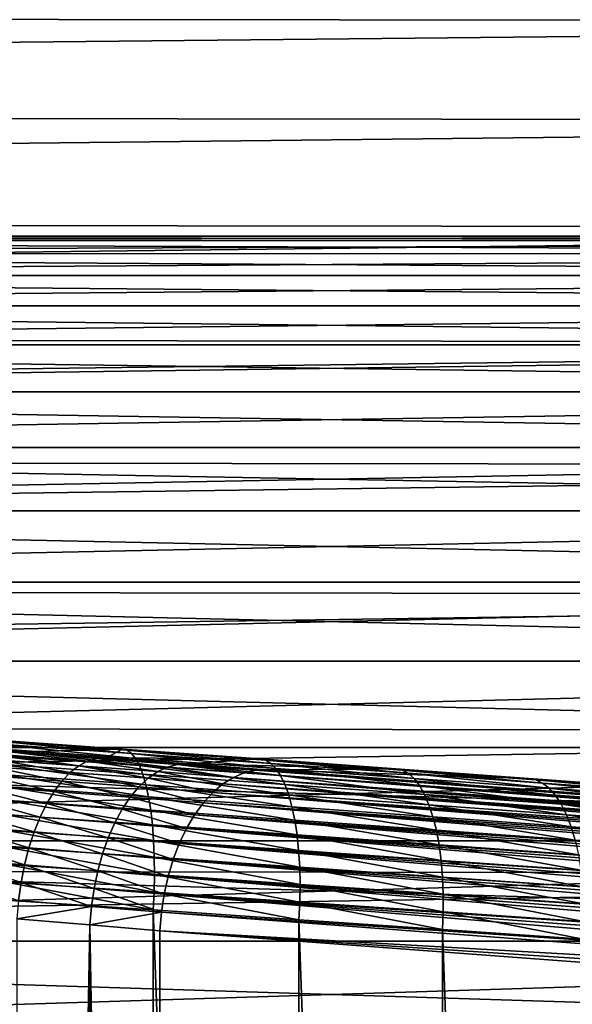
# Model space of a CAD drawing. Header units: metres. Extents: x -46 to 104, y -30 to 30.
# Tile 526 of 656: x 55.38 to 57.1, y 5.92 to 8.97. Entities that reach past the tile are written whole.
import ezdxf

# ---------------------------------------------------------------- set-up
doc = ezdxf.new("R2010")
doc.units = ezdxf.units.M
doc.layers.add('solid_26_000_502_XXX', color=7, linetype='CONTINUOUS')

msp = doc.modelspace()

# ---------------------------------------------------------------- linework, layer by layer
at = {"layer": 'solid_26_000_502_XXX'}
for points in [[(61.599998, 9.245528, 293.023041), (61.599998, 8.964253, 292.532623), (34.599998, 8.996928, 292.586578)], [(61.599998, 8.964253, 303.467377), (61.599998, 9.245528, 302.976959), (34.599998, 8.996928, 303.413422)], [(61.599998, 8.964253, 292.532623), (34.599998, 8.690775, 292.107605), (34.599998, 8.996928, 292.586578)], [(61.599998, 8.964253, 303.467377), (34.599998, 8.996928, 303.413422), (34.599998, 8.690775, 303.892395)], [(61.599998, 8.964253, 292.532623), (61.599998, 8.656992, 292.058075), (34.599998, 8.690775, 292.107605)], [(61.599998, 8.656992, 303.941925), (61.599998, 8.964253, 303.467377), (34.599998, 8.690775, 303.892395)], [(61.599998, 8.656992, 292.058075), (34.599998, 8.358928, 291.645599), (34.599998, 8.690775, 292.107605)], [(61.599998, 8.656992, 303.941925), (34.599998, 8.690775, 303.892395), (34.599998, 8.358928, 304.354401)], [(61.599998, 8.656992, 292.058075), (61.599998, 8.324635, 291.600739), (34.599998, 8.358928, 291.645599)], [(61.599998, 8.324635, 304.399261), (61.599998, 8.656992, 303.941925), (34.599998, 8.358928, 304.354401)], [(61.599998, 8.324635, 291.600739), (34.599998, 8.002682, 291.202423), (34.599998, 8.358928, 291.645599)], [(61.599998, 8.324635, 304.399261), (34.599998, 8.358928, 304.354401), (34.599998, 8.002682, 304.797577)], [(61.599998, 8.324635, 291.600739), (61.599998, 7.968143, 291.161957), (34.599998, 8.002682, 291.202423)], [(61.599998, 7.968143, 304.838043), (61.599998, 8.324635, 304.399261), (34.599998, 8.002682, 304.797577)], [(61.599998, 8.3, 298), (51.099998, 8.3, 298), (51.099998, 8.286469, 297.526276)], [(61.599998, 8.286469, 298.473724), (51.099998, 8.286469, 298.473724), (51.099998, 8.3, 298)], [(61.599998, 8.3, 298), (61.599998, 8.286469, 298.473724), (51.099998, 8.3, 298)], [(61.599998, 8.286469, 297.526276), (61.599998, 8.3, 298), (51.099998, 8.286469, 297.526276)], [(61.599998, 8.286469, 297.526276), (51.099998, 8.286469, 297.526276), (51.099998, 8.245882, 297.053741)], [(61.599998, 8.245883, 297.053741), (61.599998, 8.286469, 297.526276), (51.099998, 8.245882, 297.053741)], [(61.599998, 8.245883, 298.946259), (51.099998, 8.245882, 298.946259), (51.099998, 8.286469, 298.473724)], [(61.599998, 8.286469, 298.473724), (61.599998, 8.245883, 298.946259), (51.099998, 8.286469, 298.473724)], [(61.599998, 8.245883, 297.053741), (51.099998, 8.245882, 297.053741), (51.099998, 8.178446, 296.584717)], [(61.599998, 8.178448, 296.584717), (61.599998, 8.245883, 297.053741), (51.099998, 8.178446, 296.584717)], [(61.599998, 8.245883, 298.946259), (61.599998, 8.178448, 299.415283), (51.099998, 8.245882, 298.946259)], [(61.599998, 8.178448, 299.415283), (51.099998, 8.178446, 299.415283), (51.099998, 8.245882, 298.946259)], [(61.599998, 8.178448, 296.584717), (51.099998, 8.178446, 296.584717), (51.099998, 8.084313, 296.120148)], [(61.599998, 8.084316, 296.120148), (61.599998, 8.178448, 296.584717), (51.099998, 8.084313, 296.120148)], [(61.599998, 8.178448, 299.415283), (61.599998, 8.084316, 299.879852), (51.099998, 8.178446, 299.415283)], [(61.599998, 8.084316, 299.879852), (51.099998, 8.084313, 299.879852), (51.099998, 8.178446, 299.415283)], [(61.599998, 8.084316, 296.120148), (51.099998, 8.084313, 296.120148), (51.099998, 7.963744, 295.661469)], [(61.599998, 7.963751, 295.661469), (61.599998, 8.084316, 296.120148), (51.099998, 7.963744, 295.661469)], [(61.599998, 8.084316, 299.879852), (61.599998, 7.963751, 300.338531), (51.099998, 8.084313, 299.879852)], [(61.599998, 7.963751, 300.338531), (51.099998, 7.963744, 300.338531), (51.099998, 8.084313, 299.879852)], [(61.599998, 7.968143, 291.161957), (34.599998, 7.622979, 290.779175), (34.599998, 8.002682, 291.202423)], [(61.599998, 7.968143, 304.838043), (34.599998, 8.002682, 304.797577), (34.599998, 7.622979, 305.220825)], [(61.599998, 7.968143, 291.161957), (61.599998, 7.588553, 290.743011), (34.599998, 7.622979, 290.779175)], [(61.599998, 7.588553, 305.256989), (61.599998, 7.968143, 304.838043), (34.599998, 7.622979, 305.220825)], [(61.599998, 7.963751, 295.661469), (51.099998, 7.963744, 295.661469), (51.099998, 7.817337, 295.210876)], [(61.599998, 7.817343, 295.210876), (61.599998, 7.963751, 295.661469), (51.099998, 7.817337, 295.210876)], [(61.599998, 7.963751, 300.338531), (61.599998, 7.817343, 300.789124), (51.099998, 7.963744, 300.338531)], [(61.599998, 7.817343, 300.789124), (51.099998, 7.817337, 300.789124), (51.099998, 7.963744, 300.338531)], [(61.599998, 7.817343, 295.210876), (51.099998, 7.817337, 295.210876), (51.099998, 7.645336, 294.769073)], [(61.599998, 7.645345, 294.769104), (61.599998, 7.817343, 295.210876), (51.099998, 7.645336, 294.769073)], [(61.599998, 7.817343, 300.789124), (61.599998, 7.645345, 301.230896), (51.099998, 7.817337, 300.789124)], [(61.599998, 7.645345, 301.230896), (51.099998, 7.645336, 301.230927), (51.099998, 7.817337, 300.789124)], [(61.599998, 7.645345, 294.769104), (51.099998, 7.645336, 294.769073), (51.099998, 7.448329, 294.337708)], [(61.599998, 7.448342, 294.337738), (61.599998, 7.645345, 294.769104), (51.099998, 7.448329, 294.337708)], [(61.599998, 7.645345, 301.230896), (61.599998, 7.448342, 301.662262), (51.099998, 7.645336, 301.230927)], [(61.599998, 7.448342, 301.662262), (51.099998, 7.448329, 301.662292), (51.099998, 7.645336, 301.230927)], [(61.599998, 7.588553, 290.743011), (34.599998, 7.220749, 290.376953), (34.599998, 7.622979, 290.779175)], [(61.599998, 7.588553, 305.256989), (34.599998, 7.622979, 305.220825), (34.599998, 7.220749, 305.623047)], [(61.599998, 7.588553, 290.743011), (61.599998, 7.186964, 290.345093), (34.599998, 7.220749, 290.376953)], [(61.599998, 7.186964, 305.654907), (61.599998, 7.588553, 305.256989), (34.599998, 7.220749, 305.623047)], [(61.599998, 7.448342, 294.337738), (51.099998, 7.448329, 294.337708), (51.099998, 7.227239, 293.918701)], [(61.599998, 7.22725, 293.918732), (61.599998, 7.448342, 294.337738), (51.099998, 7.227239, 293.918701)], [(61.599998, 7.448342, 301.662262), (61.599998, 7.22725, 302.081268), (51.099998, 7.448329, 301.662292)], [(61.599998, 7.22725, 302.081268), (51.099998, 7.227239, 302.081299), (51.099998, 7.448329, 301.662292)], [(61.599998, 7.186964, 290.345093), (34.599998, 6.797591, 289.997314), (34.599998, 7.220749, 290.376953)], [(61.599998, 7.186964, 305.654907), (34.599998, 7.220749, 305.623047), (34.599998, 6.797591, 306.002686)], [(61.599998, 7.22725, 293.918732), (51.099998, 7.227239, 293.918701), (51.099998, 6.982399, 293.512665)], [(61.599998, 6.982414, 293.512695), (61.599998, 7.22725, 293.918732), (51.099998, 6.982399, 293.512665)], [(61.599998, 7.22725, 302.081268), (61.599998, 6.982414, 302.487305), (51.099998, 7.227239, 302.081299)], [(61.599998, 6.982414, 302.487305), (51.099998, 6.982399, 302.487335), (51.099998, 7.227239, 302.081299)], [(61.599998, 7.186964, 290.345093), (61.599998, 6.76454, 289.96936), (34.599998, 6.797591, 289.997314)], [(61.599998, 6.76454, 306.03064), (61.599998, 7.186964, 305.654907), (34.599998, 6.797591, 306.002686)], [(61.599998, 6.982414, 293.512695), (51.099998, 6.982399, 293.512665), (51.099998, 6.714745, 293.121246)], [(61.599998, 6.714763, 293.121277), (61.599998, 6.982414, 293.512695), (51.099998, 6.714745, 293.121246)], [(61.599998, 6.982414, 302.487305), (61.599998, 6.714763, 302.878723), (51.099998, 6.982399, 302.487335)], [(61.599998, 6.714763, 302.878723), (51.099998, 6.714745, 302.878754), (51.099998, 6.982399, 302.487335)], [(61.599998, 6.76454, 289.96936), (34.599998, 6.354315, 289.641022), (34.599998, 6.797591, 289.997314)], [(61.599998, 6.76454, 306.03064), (34.599998, 6.797591, 306.002686), (34.599998, 6.354315, 306.358978)], [(61.599998, 6.76454, 289.96936), (61.599998, 6.322506, 289.616913), (34.599998, 6.354315, 289.641022)], [(61.599998, 6.322506, 306.383087), (61.599998, 6.76454, 306.03064), (34.599998, 6.354315, 306.358978)], [(61.599998, 6.714763, 293.121277), (51.099998, 6.714745, 293.121246), (51.099998, 6.425433, 292.746063)], [(61.599998, 6.425447, 292.746094), (61.599998, 6.714763, 293.121277), (51.099998, 6.425433, 292.746063)], [(61.599998, 6.714763, 302.878723), (61.599998, 6.425447, 303.253906), (51.099998, 6.714745, 302.878754)], [(61.599998, 6.425447, 303.253906), (51.099998, 6.425433, 303.253937), (51.099998, 6.714745, 302.878754)], [(55.113594, 6.722037, 318.708405), (55.702602, 6.710376, 314.699738), (55.269493, 6.741256, 314.595734)], [(55.113594, 6.722037, 318.708405), (55.387787, 6.702123, 318.824127), (55.702602, 6.710376, 314.699738)], [(55.361256, 6.700359, 318.874481), (55.387787, 6.702123, 318.824127), (55.113594, 6.722037, 318.708405)], [(55.716721, 6.706679, 314.645996), (55.269493, 6.741256, 314.595734), (55.702602, 6.710376, 314.699738)], [(55.716721, 6.706679, 314.645996), (55.280811, 6.737745, 314.541199), (55.269493, 6.741256, 314.595734)], [(55.730251, 6.696841, 314.592896), (55.29158, 6.728062, 314.487305), (55.280811, 6.737745, 314.541199)], [(55.716721, 6.706679, 314.645996), (55.730251, 6.696841, 314.592896), (55.280811, 6.737745, 314.541199)], [(55.743011, 6.680984, 314.541046), (55.301643, 6.712328, 314.434692), (55.29158, 6.728062, 314.487305)], [(55.730251, 6.696841, 314.592896), (55.743011, 6.680984, 314.541046), (55.29158, 6.728062, 314.487305)], [(55.754837, 6.659307, 314.49115), (55.310871, 6.690742, 314.384064), (55.301643, 6.712328, 314.434692)], [(55.743011, 6.680984, 314.541046), (55.754837, 6.659307, 314.49115), (55.301643, 6.712328, 314.434692)], [(55.765587, 6.632078, 314.443787), (55.319153, 6.663569, 314.336029), (55.310871, 6.690742, 314.384064)], [(55.754837, 6.659307, 314.49115), (55.765587, 6.632078, 314.443787), (55.310871, 6.690742, 314.384064)], [(55.337212, 6.691976, 318.925323), (55.313339, 6.677273, 318.974792), (55.566933, 6.658545, 319.102417)], [(55.361256, 6.700359, 318.874481), (55.337212, 6.691976, 318.925323), (55.594055, 6.673096, 319.054413)], [(55.337212, 6.691976, 318.925323), (55.566933, 6.658545, 319.102417), (55.594055, 6.673096, 319.054413)], [(55.361256, 6.700359, 318.874481), (55.621441, 6.681288, 319.005066), (55.387787, 6.702123, 318.824127)], [(55.361256, 6.700359, 318.874481), (55.594055, 6.673096, 319.054413), (55.621441, 6.681288, 319.005066)], [(55.387787, 6.702123, 318.824127), (55.651936, 6.682784, 318.956757), (55.702602, 6.710376, 314.699738)], [(55.621441, 6.681288, 319.005066), (55.651936, 6.682784, 318.956757), (55.387787, 6.702123, 318.824127)], [(55.651936, 6.682784, 318.956757), (56.129627, 6.679754, 314.826263), (55.702602, 6.710376, 314.699738)], [(56.146496, 6.675873, 314.773499), (55.702602, 6.710376, 314.699738), (56.129627, 6.679754, 314.826263)], [(56.146496, 6.675873, 314.773499), (55.716721, 6.706679, 314.645996), (55.702602, 6.710376, 314.699738)], [(56.162735, 6.665882, 314.721313), (55.730251, 6.696841, 314.592896), (55.716721, 6.706679, 314.645996)], [(56.146496, 6.675873, 314.773499), (56.162735, 6.665882, 314.721313), (55.716721, 6.706679, 314.645996)], [(56.178143, 6.649905, 314.67038), (55.743011, 6.680984, 314.541046), (55.730251, 6.696841, 314.592896)], [(56.162735, 6.665882, 314.721313), (56.178143, 6.649905, 314.67038), (55.730251, 6.696841, 314.592896)], [(55.289951, 6.656442, 319.022278), (55.267342, 6.629751, 319.067108), (55.514866, 6.611207, 319.191925)], [(55.313339, 6.677273, 318.974792), (55.289951, 6.656442, 319.022278), (55.540421, 6.637826, 319.148438)], [(55.289951, 6.656442, 319.022278), (55.514866, 6.611207, 319.191925), (55.540421, 6.637826, 319.148438)], [(55.313339, 6.677273, 318.974792), (55.540421, 6.637826, 319.148438), (55.566933, 6.658545, 319.102417)], [(55.775124, 6.599634, 314.399567), (55.326382, 6.63115, 314.291168), (55.319153, 6.663569, 314.336029)], [(55.765587, 6.632078, 314.443787), (55.775124, 6.599634, 314.399567), (55.319153, 6.663569, 314.336029)], [(55.566933, 6.658545, 319.102417), (55.540421, 6.637826, 319.148438), (55.782127, 6.619709, 319.290741)], [(55.594055, 6.673096, 319.054413), (55.566933, 6.658545, 319.102417), (55.811668, 6.640319, 319.246338)], [(55.566933, 6.658545, 319.102417), (55.782127, 6.619709, 319.290741), (55.811668, 6.640319, 319.246338)], [(55.621441, 6.681288, 319.005066), (55.594055, 6.673096, 319.054413), (55.841949, 6.65472, 319.200043)], [(55.594055, 6.673096, 319.054413), (55.811668, 6.640319, 319.246338), (55.841949, 6.65472, 319.200043)], [(55.621441, 6.681288, 319.005066), (55.872581, 6.662724, 319.152435), (55.651936, 6.682784, 318.956757)], [(55.621441, 6.681288, 319.005066), (55.841949, 6.65472, 319.200043), (55.872581, 6.662724, 319.152435)], [(55.651936, 6.682784, 318.956757), (55.903168, 6.664235, 319.104156), (56.129627, 6.679754, 314.826263)], [(55.872581, 6.662724, 319.152435), (55.903168, 6.664235, 319.104156), (55.651936, 6.682784, 318.956757)], [(56.19252, 6.628139, 314.621338), (55.754837, 6.659307, 314.49115), (55.743011, 6.680984, 314.541046)], [(56.178143, 6.649905, 314.67038), (56.19252, 6.628139, 314.621338), (55.743011, 6.680984, 314.541046)], [(56.205692, 6.600854, 314.574768), (55.765587, 6.632078, 314.443787), (55.754837, 6.659307, 314.49115)], [(56.19252, 6.628139, 314.621338), (56.205692, 6.600854, 314.574768), (55.754837, 6.659307, 314.49115)], [(56.046158, 6.622708, 319.405701), (55.841949, 6.65472, 319.200043), (55.811668, 6.640319, 319.246338)], [(56.079483, 6.636964, 319.361298), (55.872581, 6.662724, 319.152435), (55.841949, 6.65472, 319.200043)], [(56.046158, 6.622708, 319.405701), (56.079483, 6.636964, 319.361298), (55.841949, 6.65472, 319.200043)], [(56.113239, 6.644786, 319.315643), (55.903168, 6.664235, 319.104156), (55.872581, 6.662724, 319.152435)], [(56.079483, 6.636964, 319.361298), (56.113239, 6.644786, 319.315643), (55.872581, 6.662724, 319.152435)], [(55.903168, 6.664235, 319.104156), (56.549427, 6.649473, 314.975006), (56.129627, 6.679754, 314.826263)], [(55.903168, 6.664235, 319.104156), (56.14698, 6.646071, 319.269348), (56.549427, 6.649473, 314.975006)], [(56.113239, 6.644786, 319.315643), (56.14698, 6.646071, 319.269348), (55.903168, 6.664235, 319.104156)], [(56.568989, 6.645411, 314.923309), (56.129627, 6.679754, 314.826263), (56.549427, 6.649473, 314.975006)], [(56.568989, 6.645411, 314.923309), (56.146496, 6.675873, 314.773499), (56.129627, 6.679754, 314.826263)], [(56.587883, 6.635269, 314.872192), (56.162735, 6.665882, 314.721313), (56.146496, 6.675873, 314.773499)], [(56.568989, 6.645411, 314.923309), (56.587883, 6.635269, 314.872192), (56.146496, 6.675873, 314.773499)], [(56.605881, 6.619173, 314.822296), (56.178143, 6.649905, 314.67038), (56.162735, 6.665882, 314.721313)], [(56.587883, 6.635269, 314.872192), (56.605881, 6.619173, 314.822296), (56.162735, 6.665882, 314.721313)], [(55.267342, 6.629751, 319.067108), (55.245811, 6.597547, 319.108734), (55.490601, 6.579036, 319.232269)], [(55.267342, 6.629751, 319.067108), (55.490601, 6.579036, 319.232269), (55.514866, 6.611207, 319.191925)], [(55.783329, 6.562377, 314.359009), (55.33247, 6.593889, 314.250061), (55.326382, 6.63115, 314.291168)], [(55.775124, 6.599634, 314.399567), (55.783329, 6.562377, 314.359009), (55.326382, 6.63115, 314.291168)], [(55.540421, 6.637826, 319.148438), (55.514866, 6.611207, 319.191925), (55.753719, 6.593161, 319.332642)], [(55.540421, 6.637826, 319.148438), (55.753719, 6.593161, 319.332642), (55.782127, 6.619709, 319.290741)], [(56.217499, 6.568385, 314.531281), (55.775124, 6.599634, 314.399567), (55.765587, 6.632078, 314.443787)], [(56.205692, 6.600854, 314.574768), (56.217499, 6.568385, 314.531281), (55.765587, 6.632078, 314.443787)], [(56.013702, 6.602205, 319.448273), (55.811668, 6.640319, 319.246338), (55.782127, 6.619709, 319.290741)], [(56.013702, 6.602205, 319.448273), (56.046158, 6.622708, 319.405701), (55.811668, 6.640319, 319.246338)], [(59.267586, 6.370861, 321.779633), (56.046158, 6.622708, 319.405701), (56.013702, 6.602205, 319.448273)], [(59.300529, 6.388269, 321.736084), (56.079483, 6.636964, 319.361298), (56.046158, 6.622708, 319.405701)], [(59.283947, 6.380346, 321.758087), (59.300529, 6.388269, 321.736084), (56.046158, 6.622708, 319.405701)], [(59.267586, 6.370861, 321.779633), (59.283947, 6.380346, 321.758087), (56.046158, 6.622708, 319.405701)], [(59.351028, 6.402424, 321.66803), (56.113239, 6.644786, 319.315643), (56.079483, 6.636964, 319.361298)], [(59.334126, 6.399326, 321.690979), (59.351028, 6.402424, 321.66803), (56.079483, 6.636964, 319.361298)], [(59.317272, 6.394602, 321.713684), (59.334126, 6.399326, 321.690979), (56.079483, 6.636964, 319.361298)], [(59.300529, 6.388269, 321.736084), (59.317272, 6.394602, 321.713684), (56.079483, 6.636964, 319.361298)], [(56.113239, 6.644786, 319.315643), (59.384769, 6.403709, 321.621735), (56.14698, 6.646071, 319.269348)], [(59.367928, 6.403887, 321.644928), (59.384769, 6.403709, 321.621735), (56.113239, 6.644786, 319.315643)], [(59.351028, 6.402424, 321.66803), (59.367928, 6.403887, 321.644928), (56.113239, 6.644786, 319.315643)], [(56.14698, 6.646071, 319.269348), (56.96088, 6.619612, 315.145538), (56.549427, 6.649473, 314.975006)], [(56.14698, 6.646071, 319.269348), (59.384769, 6.403709, 321.621735), (56.96088, 6.619612, 315.145538)], [(56.622757, 6.597321, 314.774231), (56.19252, 6.628139, 314.621338), (56.178143, 6.649905, 314.67038)], [(56.605881, 6.619173, 314.822296), (56.622757, 6.597321, 314.774231), (56.178143, 6.649905, 314.67038)], [(56.638306, 6.569979, 314.728607), (56.205692, 6.600854, 314.574768), (56.19252, 6.628139, 314.621338)], [(56.622757, 6.597321, 314.774231), (56.638306, 6.569979, 314.728607), (56.19252, 6.628139, 314.621338)], [(56.983074, 6.615372, 315.095062), (56.549427, 6.649473, 314.975006), (56.96088, 6.619612, 315.145538)], [(56.983074, 6.615372, 315.095062), (56.568989, 6.645411, 314.923309), (56.549427, 6.649473, 314.975006)], [(57.004559, 6.605083, 315.045135), (56.587883, 6.635269, 314.872192), (56.568989, 6.645411, 314.923309)], [(56.983074, 6.615372, 315.095062), (57.004559, 6.605083, 315.045135), (56.568989, 6.645411, 314.923309)], [(57.025085, 6.58887, 314.996429), (56.605881, 6.619173, 314.822296), (56.587883, 6.635269, 314.872192)], [(57.004559, 6.605083, 315.045135), (57.025085, 6.58887, 314.996429), (56.587883, 6.635269, 314.872192)], [(55.245811, 6.597547, 319.108734), (55.225632, 6.560246, 319.146637), (55.467941, 6.541729, 319.268951)], [(55.245811, 6.597547, 319.108734), (55.467941, 6.541729, 319.268951), (55.490601, 6.579036, 319.232269)], [(55.790108, 6.520771, 314.322601), (55.337341, 6.552249, 314.213226), (55.33247, 6.593889, 314.250061)], [(55.783329, 6.562377, 314.359009), (55.790108, 6.520771, 314.322601), (55.33247, 6.593889, 314.250061)], [(55.514866, 6.611207, 319.191925), (55.490601, 6.579036, 319.232269), (55.726807, 6.561021, 319.371521)], [(55.514866, 6.611207, 319.191925), (55.726807, 6.561021, 319.371521), (55.753719, 6.593161, 319.332642)], [(55.953087, 6.543613, 319.525665), (55.753719, 6.593161, 319.332642), (55.726807, 6.561021, 319.371521)], [(55.982544, 6.575724, 319.488434), (55.782127, 6.619709, 319.290741), (55.753719, 6.593161, 319.332642)], [(55.953087, 6.543613, 319.525665), (55.982544, 6.575724, 319.488434), (55.753719, 6.593161, 319.332642)], [(56.227791, 6.531134, 314.491364), (55.783329, 6.562377, 314.359009), (55.775124, 6.599634, 314.399567)], [(56.217499, 6.568385, 314.531281), (56.227791, 6.531134, 314.491364), (55.775124, 6.599634, 314.399567)], [(55.982544, 6.575724, 319.488434), (56.013702, 6.602205, 319.448273), (55.782127, 6.619709, 319.290741)], [(59.235725, 6.34733, 321.821075), (56.013702, 6.602205, 319.448273), (55.982544, 6.575724, 319.488434)], [(59.251492, 6.359843, 321.800659), (59.267586, 6.370861, 321.779633), (56.013702, 6.602205, 319.448273)], [(59.235725, 6.34733, 321.821075), (59.251492, 6.359843, 321.800659), (56.013702, 6.602205, 319.448273)], [(56.652336, 6.537486, 314.685944), (56.217499, 6.568385, 314.531281), (56.205692, 6.600854, 314.574768)], [(56.638306, 6.569979, 314.728607), (56.652336, 6.537486, 314.685944), (56.205692, 6.600854, 314.574768)], [(57.044399, 6.566932, 314.949463), (56.622757, 6.597321, 314.774231), (56.605881, 6.619173, 314.822296)], [(57.025085, 6.58887, 314.996429), (57.044399, 6.566932, 314.949463), (56.605881, 6.619173, 314.822296)], [(57.062271, 6.539537, 314.904877), (56.638306, 6.569979, 314.728607), (56.622757, 6.597321, 314.774231)], [(57.044399, 6.566932, 314.949463), (57.062271, 6.539537, 314.904877), (56.622757, 6.597321, 314.774231)], [(59.384769, 6.403709, 321.621735), (57.362904, 6.590251, 315.337402), (56.96088, 6.619612, 315.145538)], [(57.38765, 6.585837, 315.288269), (56.96088, 6.619612, 315.145538), (57.362904, 6.590251, 315.337402)], [(57.38765, 6.585837, 315.288269), (56.983074, 6.615372, 315.095062), (56.96088, 6.619612, 315.145538)], [(57.411652, 6.575404, 315.239685), (57.004559, 6.605083, 315.045135), (56.983074, 6.615372, 315.095062)], [(57.38765, 6.585837, 315.288269), (57.411652, 6.575404, 315.239685), (56.983074, 6.615372, 315.095062)], [(57.434639, 6.559077, 315.192261), (57.025085, 6.58887, 314.996429), (57.004559, 6.605083, 315.045135)], [(57.411652, 6.575404, 315.239685), (57.434639, 6.559077, 315.192261), (57.004559, 6.605083, 315.045135)], [(55.490601, 6.579036, 319.232269), (55.467941, 6.541729, 319.268951), (55.701748, 6.523709, 319.40686)], [(55.490601, 6.579036, 319.232269), (55.701748, 6.523709, 319.40686), (55.726807, 6.561021, 319.371521)], [(56.236446, 6.48956, 314.455536), (55.790108, 6.520771, 314.322601), (55.783329, 6.562377, 314.359009)], [(56.227791, 6.531134, 314.491364), (56.236446, 6.48956, 314.455536), (55.783329, 6.562377, 314.359009)], [(59.205368, 6.317987, 321.859833), (55.982544, 6.575724, 319.488434), (55.953087, 6.543613, 319.525665)], [(59.220333, 6.333363, 321.84082), (59.235725, 6.34733, 321.821075), (55.982544, 6.575724, 319.488434)], [(59.205368, 6.317987, 321.859833), (59.220333, 6.333363, 321.84082), (55.982544, 6.575724, 319.488434)], [(56.664677, 6.500239, 314.64679), (56.227791, 6.531134, 314.491364), (56.217499, 6.568385, 314.531281)], [(56.652336, 6.537486, 314.685944), (56.664677, 6.500239, 314.64679), (56.217499, 6.568385, 314.531281)], [(57.078476, 6.50702, 314.86319), (56.652336, 6.537486, 314.685944), (56.638306, 6.569979, 314.728607)], [(57.062271, 6.539537, 314.904877), (57.078476, 6.50702, 314.86319), (56.638306, 6.569979, 314.728607)], [(57.456329, 6.537055, 315.146576), (57.044399, 6.566932, 314.949463), (57.025085, 6.58887, 314.996429)], [(57.434639, 6.559077, 315.192261), (57.456329, 6.537055, 315.146576), (57.025085, 6.58887, 314.996429)], [(57.476463, 6.509607, 315.103119), (57.062271, 6.539537, 314.904877), (57.044399, 6.566932, 314.949463)], [(57.456329, 6.537055, 315.146576), (57.476463, 6.509607, 315.103119), (57.044399, 6.566932, 314.949463)], [(55.225632, 6.560246, 319.146637), (55.207069, 6.518329, 319.180298), (55.447182, 6.499773, 319.301514)], [(55.225632, 6.560246, 319.146637), (55.447182, 6.499773, 319.301514), (55.467941, 6.541729, 319.268951)], [(55.795368, 6.47533, 314.290863), (55.340939, 6.50675, 314.181122), (55.337341, 6.552249, 314.213226)], [(55.790108, 6.520771, 314.322601), (55.795368, 6.47533, 314.290863), (55.337341, 6.552249, 314.213226)], [(55.467941, 6.541729, 319.268951), (55.447182, 6.499773, 319.301514), (55.678867, 6.481714, 319.438171)], [(55.467941, 6.541729, 319.268951), (55.678867, 6.481714, 319.438171), (55.701748, 6.523709, 319.40686)], [(55.925724, 6.506296, 319.559479), (55.726807, 6.561021, 319.371521), (55.701748, 6.523709, 319.40686)], [(55.925724, 6.506296, 319.559479), (55.953087, 6.543613, 319.525665), (55.726807, 6.561021, 319.371521)], [(59.17691, 6.283216, 321.895416), (55.953087, 6.543613, 319.525665), (55.925724, 6.506296, 319.559479)], [(59.19088, 6.301253, 321.878052), (59.205368, 6.317987, 321.859833), (55.953087, 6.543613, 319.525665)], [(59.17691, 6.283216, 321.895416), (59.19088, 6.301253, 321.878052), (55.953087, 6.543613, 319.525665)], [(56.675175, 6.458697, 314.611633), (56.236446, 6.48956, 314.455536), (56.227791, 6.531134, 314.491364)], [(56.664677, 6.500239, 314.64679), (56.675175, 6.458697, 314.611633), (56.227791, 6.531134, 314.491364)], [(57.092819, 6.469778, 314.824921), (56.664677, 6.500239, 314.64679), (56.652336, 6.537486, 314.685944)], [(57.078476, 6.50702, 314.86319), (57.092819, 6.469778, 314.824921), (56.652336, 6.537486, 314.685944)], [(57.494789, 6.477067, 315.0625), (57.078476, 6.50702, 314.86319), (57.062271, 6.539537, 314.904877)], [(57.476463, 6.509607, 315.103119), (57.494789, 6.477067, 315.0625), (57.062271, 6.539537, 314.904877)], [(55.207069, 6.518329, 319.180298), (55.190361, 6.472341, 319.20929), (55.428593, 6.453713, 319.329529)], [(55.207069, 6.518329, 319.180298), (55.428593, 6.453713, 319.329529), (55.447182, 6.499773, 319.301514)], [(55.799046, 6.426619, 314.26416), (55.343208, 6.457958, 314.154114), (55.340939, 6.50675, 314.181122)], [(55.795368, 6.47533, 314.290863), (55.799046, 6.426619, 314.26416), (55.340939, 6.50675, 314.181122)], [(55.900814, 6.464261, 319.589417), (55.701748, 6.523709, 319.40686), (55.678867, 6.481714, 319.438171)], [(55.900814, 6.464261, 319.589417), (55.925724, 6.506296, 319.559479), (55.701748, 6.523709, 319.40686)], [(56.243351, 6.444176, 314.424255), (55.795368, 6.47533, 314.290863), (55.790108, 6.520771, 314.322601)], [(56.236446, 6.48956, 314.455536), (56.243351, 6.444176, 314.424255), (55.790108, 6.520771, 314.322601)], [(59.15073, 6.243474, 321.927338), (55.925724, 6.506296, 319.559479), (55.900814, 6.464261, 319.589417)], [(59.163517, 6.263936, 321.911865), (59.17691, 6.283216, 321.895416), (55.925724, 6.506296, 319.559479)], [(59.15073, 6.243474, 321.927338), (59.163517, 6.263936, 321.911865), (55.925724, 6.506296, 319.559479)], [(57.511086, 6.43983, 315.025208), (57.092819, 6.469778, 314.824921), (57.078476, 6.50702, 314.86319)], [(57.494789, 6.477067, 315.0625), (57.511086, 6.43983, 315.025208), (57.078476, 6.50702, 314.86319)], [(55.190361, 6.472341, 319.20929), (55.175724, 6.422875, 319.233215), (55.412415, 6.404148, 319.3526)], [(55.190361, 6.472341, 319.20929), (55.412415, 6.404148, 319.3526), (55.428593, 6.453713, 319.329529)], [(55.447182, 6.499773, 319.301514), (55.428593, 6.453713, 319.329529), (55.65847, 6.435584, 319.465088)], [(55.447182, 6.499773, 319.301514), (55.65847, 6.435584, 319.465088), (55.678867, 6.481714, 319.438171)], [(55.878681, 6.418061, 319.615143), (55.678867, 6.481714, 319.438171), (55.65847, 6.435584, 319.465088)], [(55.878681, 6.418061, 319.615143), (55.900814, 6.464261, 319.589417), (55.678867, 6.481714, 319.438171)], [(56.248425, 6.395544, 314.397888), (55.799046, 6.426619, 314.26416), (55.795368, 6.47533, 314.290863)], [(56.243351, 6.444176, 314.424255), (56.248425, 6.395544, 314.397888), (55.795368, 6.47533, 314.290863)], [(56.683701, 6.413371, 314.580902), (56.243351, 6.444176, 314.424255), (56.236446, 6.48956, 314.455536)], [(56.675175, 6.458697, 314.611633), (56.683701, 6.413371, 314.580902), (56.236446, 6.48956, 314.455536)], [(57.105125, 6.428267, 314.790497), (56.675175, 6.458697, 314.611633), (56.664677, 6.500239, 314.64679)], [(57.092819, 6.469778, 314.824921), (57.105125, 6.428267, 314.790497), (56.664677, 6.500239, 314.64679)], [(55.801098, 6.37524, 314.242798), (55.344128, 6.406481, 314.132568), (55.343208, 6.457958, 314.154114)], [(55.799046, 6.426619, 314.26416), (55.801098, 6.37524, 314.242798), (55.343208, 6.457958, 314.154114)], [(55.428593, 6.453713, 319.329529), (55.412415, 6.404148, 319.3526), (55.640812, 6.385921, 319.487244)], [(55.428593, 6.453713, 319.329529), (55.640812, 6.385921, 319.487244), (55.65847, 6.435584, 319.465088)], [(59.127171, 6.199285, 321.955231), (55.900814, 6.464261, 319.589417), (55.878681, 6.418061, 319.615143)], [(59.138603, 6.2219, 321.941803), (59.15073, 6.243474, 321.927338), (55.900814, 6.464261, 319.589417)], [(59.127171, 6.199285, 321.955231), (59.138603, 6.2219, 321.941803), (55.900814, 6.464261, 319.589417)], [(56.690151, 6.364816, 314.554962), (56.248425, 6.395544, 314.397888), (56.243351, 6.444176, 314.424255)], [(56.683701, 6.413371, 314.580902), (56.690151, 6.364816, 314.554962), (56.243351, 6.444176, 314.424255)], [(57.115242, 6.382997, 314.760406), (56.683701, 6.413371, 314.580902), (56.675175, 6.458697, 314.611633)], [(57.105125, 6.428267, 314.790497), (57.115242, 6.382997, 314.760406), (56.675175, 6.458697, 314.611633)], [(57.525158, 6.39835, 314.991638), (57.105125, 6.428267, 314.790497), (57.092819, 6.469778, 314.824921)], [(57.511086, 6.43983, 315.025208), (57.525158, 6.39835, 314.991638), (57.092819, 6.469778, 314.824921)], [(61.599998, 6.425447, 292.746094), (51.099998, 6.425433, 292.746063), (51.099998, 6.114925, 292.387726)], [(61.599998, 6.114945, 292.387756), (61.599998, 6.425447, 292.746094), (51.099998, 6.114925, 292.387726)], [(61.599998, 6.425447, 303.253906), (61.599998, 6.114945, 303.612244), (51.099998, 6.425433, 303.253937)], [(61.599998, 6.114945, 303.612244), (51.099998, 6.114925, 303.612274), (51.099998, 6.425433, 303.253937)], [(55.175724, 6.422875, 319.233215), (55.163345, 6.370572, 319.251801), (55.398861, 6.351723, 319.370483)], [(55.175724, 6.422875, 319.233215), (55.398861, 6.351723, 319.370483), (55.412415, 6.404148, 319.3526)], [(55.859619, 6.368304, 319.63623), (55.65847, 6.435584, 319.465088), (55.640812, 6.385921, 319.487244)], [(55.859619, 6.368304, 319.63623), (55.878681, 6.418061, 319.615143), (55.65847, 6.435584, 319.465088)], [(56.251602, 6.344263, 314.37677), (55.801098, 6.37524, 314.242798), (55.799046, 6.426619, 314.26416)], [(56.248425, 6.395544, 314.397888), (56.251602, 6.344263, 314.37677), (55.799046, 6.426619, 314.26416)], [(59.106541, 6.151227, 321.978668), (55.878681, 6.418061, 319.615143), (55.859619, 6.368304, 319.63623)], [(59.11647, 6.175701, 321.967529), (59.127171, 6.199285, 321.955231), (55.878681, 6.418061, 319.615143)], [(59.106541, 6.151227, 321.978668), (59.11647, 6.175701, 321.967529), (55.878681, 6.418061, 319.615143)], [(57.123047, 6.334518, 314.734955), (56.690151, 6.364816, 314.554962), (56.683701, 6.413371, 314.580902)], [(57.115242, 6.382997, 314.760406), (57.123047, 6.334518, 314.734955), (56.683701, 6.413371, 314.580902)], [(55.801498, 6.321833, 314.227051), (55.343685, 6.352962, 314.11676), (55.344128, 6.406481, 314.132568)], [(55.801098, 6.37524, 314.242798), (55.801498, 6.321833, 314.227051), (55.344128, 6.406481, 314.132568)], [(55.412415, 6.404148, 319.3526), (55.398861, 6.351723, 319.370483), (55.626137, 6.333377, 319.504333)], [(55.412415, 6.404148, 319.3526), (55.626137, 6.333377, 319.504333), (55.640812, 6.385921, 319.487244)], [(55.843876, 6.315642, 319.652496), (55.640812, 6.385921, 319.487244), (55.626137, 6.333377, 319.504333)], [(55.843876, 6.315642, 319.652496), (55.859619, 6.368304, 319.63623), (55.640812, 6.385921, 319.487244)], [(56.694447, 6.313631, 314.534149), (56.251602, 6.344263, 314.37677), (56.248425, 6.395544, 314.397888)], [(56.690151, 6.364816, 314.554962), (56.694447, 6.313631, 314.534149), (56.248425, 6.395544, 314.397888)], [(61.599998, 6.322506, 289.616913), (34.599998, 5.892387, 289.309204), (34.599998, 6.354315, 289.641022)], [(61.599998, 6.322506, 306.383087), (34.599998, 6.354315, 306.358978), (34.599998, 5.892387, 306.690796)], [(55.163345, 6.370572, 319.251801), (55.153393, 6.316107, 319.264771), (55.388107, 6.29712, 319.382904)], [(55.163345, 6.370572, 319.251801), (55.388107, 6.29712, 319.382904), (55.398861, 6.351723, 319.370483)], [(55.800243, 6.267058, 314.217102), (55.341885, 6.298065, 314.106842), (55.343685, 6.352962, 314.11676)], [(55.801498, 6.321833, 314.227051), (55.800243, 6.267058, 314.217102), (55.343685, 6.352962, 314.11676)], [(55.398861, 6.351723, 319.370483), (55.388107, 6.29712, 319.382904), (55.614624, 6.278637, 319.516144)], [(55.398861, 6.351723, 319.370483), (55.614624, 6.278637, 319.516144), (55.626137, 6.333377, 319.504333)], [(56.252846, 6.290966, 314.361145), (55.801498, 6.321833, 314.227051), (55.801098, 6.37524, 314.242798)], [(56.251602, 6.344263, 314.37677), (56.252846, 6.290966, 314.361145), (55.801098, 6.37524, 314.242798)], [(59.089108, 6.099933, 321.997375), (55.859619, 6.368304, 319.63623), (55.843876, 6.315642, 319.652496)], [(59.097408, 6.125943, 321.988647), (59.106541, 6.151227, 321.978668), (55.859619, 6.368304, 319.63623)], [(59.089108, 6.099933, 321.997375), (59.097408, 6.125943, 321.988647), (55.859619, 6.368304, 319.63623)], [(57.128441, 6.283426, 314.714508), (56.694447, 6.313631, 314.534149), (56.690151, 6.364816, 314.554962)], [(57.123047, 6.334518, 314.734955), (57.128441, 6.283426, 314.714508), (56.690151, 6.364816, 314.554962)], [(61.599998, 6.322506, 289.616913), (61.599998, 5.862143, 289.288788), (34.599998, 5.892387, 289.309204)], [(61.599998, 5.862143, 306.711212), (61.599998, 6.322506, 306.383087), (34.599998, 5.892387, 306.690796)], [(55.831657, 6.260769, 319.663635), (55.626137, 6.333377, 319.504333), (55.614624, 6.278637, 319.516144)], [(55.831657, 6.260769, 319.663635), (55.843876, 6.315642, 319.652496), (55.626137, 6.333377, 319.504333)], [(56.252144, 6.236311, 314.351227), (55.800243, 6.267058, 314.217102), (55.801498, 6.321833, 314.227051)], [(56.252846, 6.290966, 314.361145), (56.252144, 6.236311, 314.351227), (55.801498, 6.321833, 314.227051)], [(56.696529, 6.260442, 314.518677), (56.252846, 6.290966, 314.361145), (56.251602, 6.344263, 314.37677)], [(56.694447, 6.313631, 314.534149), (56.696529, 6.260442, 314.518677), (56.251602, 6.344263, 314.37677)], [(55.153393, 6.316107, 319.264771), (55.380287, 6.241048, 319.389709), (55.388107, 6.29712, 319.382904)], [(55.341885, 6.298065, 314.106842), (55.797348, 6.211595, 314.213135), (55.338753, 6.242476, 314.102997)], [(55.800243, 6.267058, 314.217102), (55.797348, 6.211595, 314.213135), (55.341885, 6.298065, 314.106842)], [(55.388107, 6.29712, 319.382904), (55.380287, 6.241048, 319.389709), (55.606434, 6.222417, 319.522522)], [(55.388107, 6.29712, 319.382904), (55.606434, 6.222417, 319.522522), (55.614624, 6.278637, 319.516144)], [(59.075104, 6.046076, 322.011108), (55.843876, 6.315642, 319.652496), (55.831657, 6.260769, 319.663635)], [(59.081665, 6.073281, 322.004883), (59.089108, 6.099933, 321.997375), (55.843876, 6.315642, 319.652496)], [(59.075104, 6.046076, 322.011108), (59.081665, 6.073281, 322.004883), (55.843876, 6.315642, 319.652496)], [(56.696384, 6.205906, 314.508789), (56.252144, 6.236311, 314.351227), (56.252846, 6.290966, 314.361145)], [(56.696529, 6.260442, 314.518677), (56.696384, 6.205906, 314.508789), (56.252846, 6.290966, 314.361145)], [(57.131363, 6.230345, 314.699249), (56.696529, 6.260442, 314.518677), (56.694447, 6.313631, 314.534149)], [(57.128441, 6.283426, 314.714508), (57.131363, 6.230345, 314.699249), (56.694447, 6.313631, 314.534149)], [(55.823132, 6.204404, 319.669586), (55.614624, 6.278637, 319.516144), (55.606434, 6.222417, 319.522522)], [(55.823132, 6.204404, 319.669586), (55.831657, 6.260769, 319.663635), (55.614624, 6.278637, 319.516144)], [(55.800243, 6.267058, 314.217102), (56.249496, 6.180973, 314.347107), (55.797348, 6.211595, 314.213135)], [(56.252144, 6.236311, 314.351227), (56.249496, 6.180973, 314.347107), (55.800243, 6.267058, 314.217102)], [(59.064716, 5.990366, 322.019653), (55.831657, 6.260769, 319.663635), (55.823132, 6.204404, 319.669586)], [(59.06945, 6.018407, 322.016022), (59.075104, 6.046076, 322.011108), (55.831657, 6.260769, 319.663635)], [(59.064716, 5.990366, 322.019653), (59.06945, 6.018407, 322.016022), (55.831657, 6.260769, 319.663635)], [(57.131779, 6.175924, 314.689453), (56.696384, 6.205906, 314.508789), (56.696529, 6.260442, 314.518677)], [(57.131363, 6.230345, 314.699249), (57.131779, 6.175924, 314.689453), (56.696529, 6.260442, 314.518677)], [(55.793705, -6.211841, 314.212158), (55.335068, -6.242723, 314.102203), (55.338753, 6.242476, 314.102997)], [(55.793705, -6.211841, 314.212158), (55.338753, 6.242476, 314.102997), (55.797348, 6.211595, 314.213135)], [(55.380287, 6.241048, 319.389709), (55.375519, 6.184237, 319.390808), (55.606434, 6.222417, 319.522522)], [(56.252144, 6.236311, 314.351227), (56.694004, 6.150691, 314.504608), (56.249496, 6.180973, 314.347107)], [(56.696384, 6.205906, 314.508789), (56.694004, 6.150691, 314.504608), (56.252144, 6.236311, 314.351227)], [(55.606434, 6.222417, 319.522522), (55.375519, 6.184237, 319.390808), (55.601688, 6.165453, 319.523346)], [(55.823132, 6.204404, 319.669586), (55.606434, 6.222417, 319.522522), (55.601688, 6.165453, 319.523346)], [(55.823132, 6.204404, 319.669586), (55.601688, 6.165453, 319.523346), (55.818401, 6.147289, 319.670197)], [(56.245914, -6.181216, 314.345947), (55.793705, -6.211841, 314.212158), (55.797348, 6.211595, 314.213135)], [(56.245914, -6.181216, 314.345947), (55.797348, 6.211595, 314.213135), (56.249496, 6.180973, 314.347107)], [(59.060921, 5.962042, 322.021973), (55.823132, 6.204404, 319.669586), (55.818401, 6.147289, 319.670197)], [(59.060921, 5.962042, 322.021973), (59.064716, 5.990366, 322.019653), (55.823132, 6.204404, 319.669586)], [(56.696384, 6.205906, 314.508789), (57.129677, 6.120829, 314.68515), (56.694004, 6.150691, 314.504608)], [(57.131779, 6.175924, 314.689453), (57.129677, 6.120829, 314.68515), (56.696384, 6.205906, 314.508789)], [(55.3769, -6.184124, 319.391541), (55.601688, 6.165453, 319.523346), (55.375519, 6.184237, 319.390808)], [(55.3769, -6.184124, 319.391541), (55.603016, -6.165342, 319.52417), (55.601688, 6.165453, 319.523346)], [(55.601688, 6.165453, 319.523346), (55.818401, -6.147289, 319.670197), (55.818401, 6.147289, 319.670197)], [(55.603016, -6.165342, 319.52417), (55.818401, -6.147289, 319.670197), (55.601688, 6.165453, 319.523346)], [(56.690483, -6.150931, 314.503235), (56.245914, -6.181216, 314.345947), (56.249496, 6.180973, 314.347107)], [(56.690483, -6.150931, 314.503235), (56.249496, 6.180973, 314.347107), (56.694004, 6.150691, 314.504608)], [(59.05619, 5.904927, 322.022583), (55.818401, 6.147289, 319.670197), (55.818401, -6.147289, 319.670197)], [(59.058075, 5.933532, 322.022949), (55.818401, 6.147289, 319.670197), (59.05619, 5.904927, 322.022583)], [(59.058075, 5.933532, 322.022949), (59.060921, 5.962042, 322.021973), (55.818401, 6.147289, 319.670197)], [(57.126232, -6.121066, 314.683624), (56.690483, -6.150931, 314.503235), (56.694004, 6.150691, 314.504608)], [(57.126232, -6.121066, 314.683624), (56.694004, 6.150691, 314.504608), (57.129677, 6.120829, 314.68515)], [(61.599998, 6.114945, 292.387756), (51.099998, 6.114925, 292.387726), (51.099998, 5.784486, 292.047729)], [(61.599998, 5.784506, 292.047729), (61.599998, 6.114945, 292.387756), (51.099998, 5.784486, 292.047729)], [(61.599998, 6.114945, 303.612244), (61.599998, 5.784506, 303.952271), (51.099998, 6.114925, 303.612274)], [(61.599998, 5.784506, 303.952271), (51.099998, 5.784486, 303.952271), (51.099998, 6.114925, 303.612274)]]:
    msp.add_3dface(points, dxfattribs=at)

doc.saveas('drawing.dxf')
